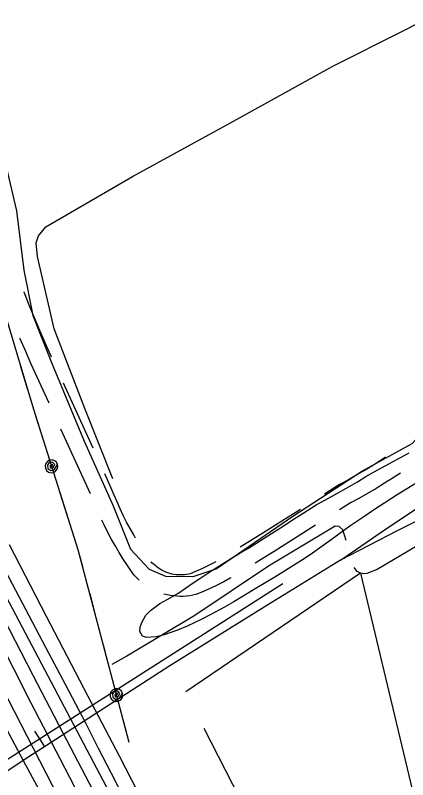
# Model space of a CAD drawing. Extents: x 3477039 to 3515015, y 546746 to 572297.
# Drawn here: x 3488491 to 3489042, y 565180 to 566253 of the extents above; entities that cross this region are included whole.
import ezdxf

# ---------------------------------------------------------------- set-up
doc = ezdxf.new("R2010")
doc.units = 0
for name, color, linetype in [('V-BRDG-OTLN', 7, 'Continuous'), ('V-RAIL-TRAK', 7, 'Continuous'), ('V-ROAD-CNTR', 7, 'Continuous'), ('V-SITE-VEGE', 7, 'Continuous'), ('V-TOPO-SHOR', 7, 'Continuous'), ('V-UTIL-LINE', 7, 'Continuous')]:
    doc.layers.add(name, color=color, linetype=linetype)

msp = doc.modelspace()

# ---------------------------------------------------------------- linework, layer by layer
at = {"layer": 'V-BRDG-OTLN'}
for points in [[(3491569.5, 559533.5), (3491002.8, 560620), (3490594.8, 561392.2), (3490240.2, 562070.5), (3489765.9, 562976.2), (3489125.1, 564197.1), (3488755.5, 564911.6), (3488227.8, 565911.4), (3488087.8, 566206.4), (3488012.7, 566378.6), (3487979.4, 566462.3), (3487971, 566480.1)], [(3488482.5, 565510), (3488534.3, 565409.5), (3488593, 565297), (3488637.1, 565213.3), (3488679.9, 565129.5), (3488736.9, 565021.9), (3488789.6, 564920.9), (3488839.4, 564828.7), (3488890.3, 564729.1), (3488946.9, 564620.6), (3488995.3, 564529.8), (3489043.3, 564436.3), (3489068, 564389), (3489001, 564355.6), (3488994.7, 564368.1), (3488930.4, 564489.8), (3488876.8, 564591.7), (3488793.3, 564753.1), (3488727.8, 564878.3), (3488658.3, 565009.2), (3488608.6, 565104.5), (3488554.2, 565209.4), (3488513.5, 565287.5), (3488465.2, 565381.8)]]:
    msp.add_lwpolyline(points, dxfattribs=at)
at = {"layer": 'V-RAIL-TRAK'}
for points in [[(3488948.1, 565488.2), (3489012.6, 565532.6), (3489086.6, 565581.6), (3489180.1, 565641.4), (3489259.2, 565691.7), (3489370.1, 565761.9), (3489468.2, 565823.4), (3489562, 565882.5), (3489664.8, 565943.8), (3489753.9, 565996.4), (3489849.9, 566046.8), (3489930.4, 566089.1), (3489999, 566123.6)], [(3490334.6, 565917.7), (3490194.8, 565888.9), (3490137.8, 565875.5), (3489983.3, 565845.1), (3489817.6, 565809), (3489723.5, 565789), (3489611.8, 565760.5), (3489483, 565722.7), (3489381.8, 565687.6), (3489265.2, 565640.9), (3489136.8, 565583.9), (3489027.7, 565529.5), (3488948.1, 565488.2), (3488844.2, 565424.4), (3488708.4, 565339.9), (3488533.6, 565227.1), (3488502.4, 565206.7), (3488477.7, 565190.4)]]:
    msp.add_lwpolyline(points, dxfattribs=at)
at = {"layer": 'V-ROAD-CNTR'}
for p, q in [((3488503.7, 565864.2), (3488503.4, 565865)), ((3488600.3, 565645.7), (3488558.8, 565736.7)), ((3488596.7, 565581.3), (3488555.2, 565672.3))]:
    msp.add_line(p, q, dxfattribs=at)
for points in [[(3488765.4, 564739.8), (3487920.8, 566383.9)], [(3488470, 566076.5), (3488492.6, 565978.7), (3488503, 565895.7), (3488515.7, 565831.6), (3488542.9, 565763.5), (3488587.7, 565655.2), (3488628.4, 565564.5), (3488652.9, 565503.6), (3488679.2, 565475.5), (3488702.1, 565465.5), (3488740.8, 565465.2), (3488773.3, 565475.8), (3488880.9, 565550.1), (3488978.9, 565613.7), (3489048.7, 565652), (3489071.6, 565676.7)], [(3488118.5, 565945.5), (3488164.9, 565857.1), (3488235.3, 565715.6), (3488297.7, 565591.2), (3488367.1, 565462.6), (3488454.2, 565296.8), (3488502.4, 565206.7), (3488574.6, 565072.7), (3488674.9, 564884), (3488760.3, 564722.4), (3488830.9, 564591.4), (3488910, 564442.8), (3488971.9, 564329.5), (3488998.4, 564282.1)], [(3488542.2, 565773.1), (3488541, 565775.7), (3488533.1, 565793.3), (3488525.5, 565810.9), (3488518, 565828.6), (3488510.8, 565846.4), (3488503.7, 565864.4)], [(3488538.6, 565708.6), (3488513.6, 565763.4), (3488505.7, 565781.2), (3488497.9, 565799.1), (3488497.6, 565799.8)], [(3489011.1, 565632.7), (3489005.5, 565629), (3488994, 565621.8), (3488982.4, 565614.8), (3488970.7, 565607.9), (3488958.9, 565601.2), (3488946.4, 565594.4), (3488925.6, 565581)], [(3488660, 565519.2), (3488657.4, 565523.6), (3488652.3, 565532.6), (3488647.4, 565541.8), (3488642.7, 565551), (3488638.3, 565560.4), (3488634, 565569.9), (3488630, 565579.4), (3488625.9, 565589.5), (3488616.9, 565609.3)], [(3489032.1, 565610.6), (3489021.7, 565603.8), (3489009.8, 565596.3), (3488997.8, 565589), (3488985.7, 565581.9), (3488973.5, 565575), (3488961.8, 565568.6), (3488946.6, 565558.8)], [(3488891.9, 565559.4), (3488874.6, 565548.5), (3488838.7, 565526), (3488807.1, 565506.5)], [(3488665.3, 565460.1), (3488664.7, 565460.7), (3488661.4, 565463.9), (3488658.3, 565467.3), (3488655.3, 565471), (3488648.8, 565480.5), (3488642.8, 565489.7), (3488637, 565499.1), (3488631.4, 565508.6), (3488626, 565518.2), (3488620.8, 565528), (3488615.8, 565537.8), (3488612.6, 565544.6)], [(3488912.9, 565537.3), (3488890.6, 565523.1), (3488854.5, 565500.5), (3488828.1, 565484.2)], [(3488772.7, 565486), (3488769.8, 565484.4), (3488761.5, 565480.1), (3488753, 565476), (3488744.4, 565472.2), (3488736.7, 565468.9), (3488734.7, 565468.5), (3488731.8, 565468), (3488728.8, 565467.6), (3488725.9, 565467.4), (3488722.9, 565467.4), (3488719.9, 565467.5), (3488717, 565467.7), (3488714, 565468.2), (3488711.1, 565468.7), (3488708.2, 565469.5), (3488705.4, 565470.4), (3488702.6, 565471.4), (3488699.9, 565472.6), (3488697.2, 565473.9), (3488694.7, 565475.4), (3488692.2, 565477), (3488689.7, 565478.7), (3488687.4, 565480.6), (3488685.2, 565482.5), (3488683.1, 565484.6), (3488682, 565485.8)], [(3488644.6, 565153.2), (3488626.3, 565188.5), (3488608.2, 565223.8), (3488590.3, 565259.4), (3488562, 565312.5), (3488533.8, 565365.6), (3488505.8, 565418.9), (3488478, 565472.3)], [(3488794, 565463.4), (3488792.7, 565462.7), (3488783.8, 565457.8), (3488774.8, 565453.2), (3488765.6, 565448.8), (3488756.4, 565444.7), (3488746, 565440.3), (3488740.7, 565439.1), (3488736.2, 565438.3), (3488731.7, 565437.7), (3488727.1, 565437.4), (3488722.6, 565437.3), (3488718, 565437.5), (3488713.5, 565437.9), (3488708.9, 565438.6), (3488704.5, 565439.5), (3488700, 565440.6), (3488699.9, 565440.7)], [(3488866.8, 565455.1), (3488142.9, 564993.4), (3486940.9, 564218.7), (3485282.8, 563157.9), (3483077, 561745.8), (3481219.6, 560560.8)], [(3488474, 565407.6), (3488515.7, 565326.7), (3488557.8, 565245.9), (3488600, 565165.2), (3488616.2, 565136.3), (3488632.2, 565107.2), (3488648.1, 565078), (3488663.7, 565048.7), (3488679.2, 565019.3), (3488694.4, 564989.8), (3488709.5, 564960.2), (3488724.4, 564930.5), (3488754.5, 564870.9), (3488784.7, 564811.5), (3488815.2, 564752.1), (3488845.8, 564692.9), (3488864.5, 564656.9), (3488883.4, 564621), (3488902.5, 564585.3), (3488921.9, 564549.7), (3488941.4, 564514.1), (3488961.1, 564478.7), (3488984.4, 564432.8)], [(3488532.1, 565226.8), (3488518.7, 565247.9)]]:
    msp.add_lwpolyline(points, dxfattribs=at)
at = {"layer": 'V-SITE-VEGE'}
msp.add_lwpolyline([(3489054.2, 565596.5), (3489027.5, 565579.9), (3488994.1, 565558.6), (3488981.9, 565550), (3488962.4, 565536.7), (3488950.8, 565528.3), (3488934.6, 565516.8), (3488908.6, 565498.2), (3488898.3, 565491.2), (3488855.5, 565464.1), (3488830.3, 565449.2), (3488798.3, 565429.9), (3488785, 565422.4), (3488765.8, 565411.9), (3488752.4, 565404.8), (3488732.4, 565395.6), (3488719, 565390), (3488700.2, 565383.5), (3488688.8, 565380.5), (3488675.5, 565379.8), (3488669.7, 565381.3), (3488666.1, 565387.8), (3488666.5, 565394.1), (3488668.8, 565400.8), (3488674.5, 565410.9), (3488680.9, 565417.7), (3488694.2, 565427.2), (3488704.5, 565432.8), (3488719.6, 565441.4), (3488741.1, 565456.3), (3488750.4, 565462.5), (3488766, 565472.6), (3488776.8, 565480), (3488794.9, 565490.8), (3488806.7, 565498.1), (3488818.8, 565505.2), (3488851.2, 565525.6), (3488863.5, 565533.8), (3488882.6, 565546.2), (3488895.5, 565554.2), (3488913.8, 565566), (3488925.8, 565572.7), (3488943.7, 565582.2), (3488955.3, 565588.7), (3488971.7, 565598.4), (3488983.3, 565605.5), (3488994.3, 565612), (3489044.5, 565639.1)], dxfattribs=at)
at = {"layer": 'V-TOPO-SHOR'}
for p, q in [((3488975.9, 565470.1), (3488730.6, 565303.4)), ((3488975.9, 565470.1), (3489095.1, 564971.7)), ((3488756.1, 565252.3), (3489040.4, 564694.7))]:
    msp.add_line(p, q, dxfattribs=at)
for points in [[(3488628, 565602.5), (3488588.7, 565701.3), (3488545.8, 565813.3), (3488539.1, 565841.6), (3488522.1, 565914.7), (3488520.4, 565934), (3488523.8, 565943.9), (3488533.8, 565956.5), (3488655.6, 566027), (3488793.4, 566102.5), (3488936.9, 566182.2), (3489035.8, 566231.8), (3489143.2, 566287), (3489267.8, 566354.6), (3489396.1, 566427.4), (3489491.3, 566480.9), (3489621.5, 566548.5), (3489745.5, 566614.3)], [(3489826.2, 564860.6), (3489695.9, 564777), (3489542.2, 564675.3), (3489494.4, 564648.6), (3489493, 564650.5), (3489483.1, 564689.7), (3489454.2, 564826), (3489426.1, 564957.1), (3489400.3, 565081.6), (3489368.2, 565232.1), (3489345.4, 565332.5), (3489322.3, 565440.5), (3489304.1, 565537.7), (3489292, 565588.1), (3489286.1, 565606.1), (3489278.6, 565608.1), (3489212, 565582.5), (3489089, 565528), (3488999.5, 565475), (3488984.8, 565469.5), (3488980.6, 565469.1), (3488975.9, 565470.1), (3488971.2, 565472.5), (3488967, 565477.7)], [(3488955.7, 565515.9), (3488951.2, 565530.6), (3488946.1, 565535.3), (3488940.5, 565535.9), (3488846.6, 565479.6), (3488743.3, 565410.3), (3488648, 565353.5), (3488626.7, 565341.6)]]:
    msp.add_lwpolyline(points, dxfattribs=at)
at = {"layer": 'V-UTIL-LINE'}
for points in [[(3487451.9, 570316.8), (3487936.2, 568225.8), (3488048, 567756.4), (3488223.9, 566966.9), (3488328.1, 566551.8), (3488409.8, 566107.3), (3488462.3, 565880.1), (3488516.5, 565700.5), (3488579, 565503.4), (3488650.7, 565232.7)], [(3488498.4, 565760.3), (3488508.2, 565727.7)], [(3488520, 565689.5), (3488530.2, 565657.1)], [(3488542, 565619.9), (3488543.8, 565622.2), (3488541.5, 565622.3), (3488539.8, 565620.1), (3488541, 565617.4), (3488544.3, 565618.3), (3488546.6, 565622.4), (3488543.7, 565625.5), (3488538.8, 565625.4), (3488536.5, 565621.4), (3488536.9, 565616.9), (3488541, 565614.3), (3488546.3, 565615.7), (3488550.6, 565622.6), (3488548.9, 565625.7), (3488546.2, 565627.9), (3488542.8, 565628.9), (3488539.3, 565628.5), (3488536.2, 565626.8), (3488534, 565624), (3488533.1, 565620.7), (3488533.5, 565617.2), (3488535.1, 565614.1), (3488537.9, 565611.9), (3488541.3, 565610.9), (3488544.8, 565611.3), (3488547.8, 565613), (3488550, 565615.8), (3488551, 565619.1), (3488550.6, 565622.6)], [(3488553.8, 565582.7), (3488564.1, 565550.3)], [(3488576.2, 565512.2), (3488579, 565503.4), (3488585.3, 565479.4)], [(3488595.6, 565440.8), (3488604.3, 565407.9)], [(3488614.5, 565369.3), (3488623.2, 565336.4)], [(3488633.2, 565298.7), (3488635.1, 565300.9), (3488632.8, 565301.1), (3488631, 565299), (3488632.1, 565296.2), (3488635.4, 565296.9), (3488637.9, 565300.9), (3488635.2, 565304.2), (3488630.3, 565304.3), (3488627.8, 565300.4), (3488628, 565296), (3488631.9, 565293.2), (3488637.3, 565294.3), (3488641.9, 565301), (3488640.4, 565304.1), (3488637.7, 565306.5), (3488634.4, 565307.6), (3488630.9, 565307.4), (3488627.8, 565305.8), (3488625.4, 565303.2), (3488624.3, 565299.9), (3488624.5, 565296.4), (3488626.1, 565293.2), (3488628.7, 565290.9), (3488632, 565289.8), (3488635.5, 565290), (3488638.7, 565291.5), (3488641, 565294.2), (3488642.1, 565297.5), (3488641.9, 565301)], [(3488643.2, 565261), (3488650.7, 565232.7)]]:
    msp.add_lwpolyline(points, dxfattribs=at)

doc.saveas('drawing.dxf')
